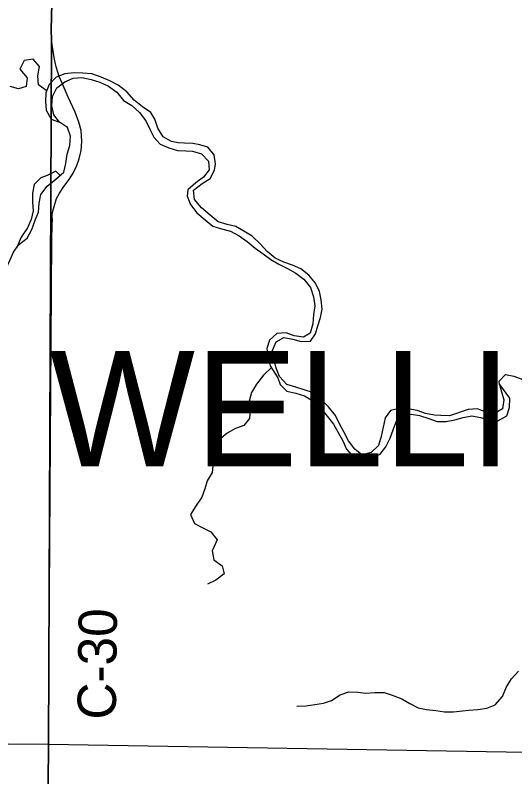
# Model space of a CAD drawing. Extents: x 1857828 to 2277390, y 930619 to 1324581.
# Drawn here: x 2031905 to 2035807, y 1154352 to 1160303 of the extents above; entities that cross this region are included whole.
import ezdxf

# ---------------------------------------------------------------- set-up
doc = ezdxf.new("R2010")
doc.units = 0
for name, color, linetype in [('GM_X_County_Road', 7, 'Continuous'), ('GM_X_County_Road_Text', 7, 'Continuous'), ('GM_X_Major_River', 7, 'Continuous'), ('GM_X_Minor_River', 7, 'Continuous'), ('GM_X_State_Route', 7, 'Continuous'), ('GM_X_Township', 7, 'Continuous'), ('GM_X_Township_Text', 7, 'Continuous')]:
    doc.layers.add(name, color=color, linetype=linetype)

msp = doc.modelspace()

# ---------------------------------------------------------------- linework, layer by layer
at = {"layer": 'GM_X_County_Road'}
for points in [[(2032163.7, 1154605.4), (2032191.2, 1158550.6), (2032194.4, 1158660.8), (2032194.9, 1158707), (2032193.1, 1158727.1), (2032193.3, 1158747.1), (2032197.6, 1158773.1), (2032208, 1158809.1), (2032226.7, 1158871.1), (2032251.3, 1158912.9), (2032283.9, 1158964.7), (2032326.6, 1159020.3), (2032357.2, 1159068.1), (2032385.9, 1159127.9), (2032404.5, 1159181.9), (2032419.3, 1159245.9), (2032424, 1159316), (2032418.9, 1159402.3), (2032401.6, 1159468.7), (2032372.3, 1159545.3), (2032319.4, 1159664.2), (2032272.5, 1159773.1), (2032248.9, 1159823.5), (2032237.3, 1159857.7), (2032223.7, 1159900), (2032214.1, 1159946.2), (2032202.7, 1160004.5), (2032187.8, 1160111), (2032186.7, 1160189.2), (2032190.9, 1160393.7)], [(2032103, 1147062.7), (2032163.7, 1154605.4)]]:
    msp.add_lwpolyline(points, dxfattribs=at)
at = {"layer": 'GM_X_Major_River'}
for points in [[(2035687.5, 1157417.5), (2035702.7, 1157359), (2035721.9, 1157296.5), (2035710.9, 1157226.4), (2035654.1, 1157193.1), (2035581.9, 1157200.2), (2035515.9, 1157227.4), (2035443.5, 1157222.4), (2035298, 1157172.4), (2035229.7, 1157175.5), (2035179.5, 1157178.3), (2035109.4, 1157191.4), (2035043.3, 1157214.5), (2034971.2, 1157227.6), (2034904.9, 1157230.6), (2034836.3, 1157213.6), (2034795.3, 1157156), (2034780.2, 1157084), (2034763.1, 1157012), (2034742, 1156940), (2034685, 1156886.7), (2034612.4, 1156867.7), (2034558.7, 1156912.7), (2034509.4, 1156977.7), (2034472.1, 1157046.5), (2034436.8, 1157109.3), (2034405.6, 1157176), (2034352.3, 1157243), (2034292.8, 1157304.2), (2034227.2, 1157355.3), (2034163.1, 1157376.4), (2034097.1, 1157395.4), (2034027, 1157416.6), (2033969.5, 1157479.5), (2033944.4, 1157544.3), (2033927.2, 1157610.8), (2033912.1, 1157679.3), (2033943.2, 1157751.1), (2034002, 1157784.3), (2034074.2, 1157771.2), (2034138.3, 1157754.1), (2034210.6, 1157755.1), (2034251.6, 1157812.6), (2034268.6, 1157876.6), (2034289.6, 1157940.5), (2034302.6, 1158006.6), (2034293.5, 1158079), (2034280.4, 1158145.4), (2034249.1, 1158210.1), (2034197.7, 1158271.1), (2034136.1, 1158320.2), (2034070.2, 1158349.3), (2034002.2, 1158372.4), (2033934.3, 1158405.6), (2033872.7, 1158456.7), (2033817.2, 1158515.8), (2033755.7, 1158576.9), (2033690, 1158616.1), (2033628.2, 1158653.1), (2033560, 1158668.2), (2033490, 1158689.3), (2033426.4, 1158740.5), (2033360.8, 1158797.7), (2033305.4, 1158862.8), (2033298.4, 1158935.1), (2033365.5, 1158988.3), (2033426.3, 1159027.5), (2033461.4, 1159093.2), (2033468.2, 1159143.3), (2033459.1, 1159213.7), (2033409.7, 1159272.6), (2033345.6, 1159289.7), (2033291.4, 1159300.5), (2033227.2, 1159303.5), (2033176.9, 1159306.3), (2033124.8, 1159317.1), (2033061, 1159354.2), (2033017.7, 1159421.1), (2032996.6, 1159491.7), (2032963.2, 1159542.4), (2032899.4, 1159587.5), (2032833.8, 1159638.7), (2032776.4, 1159703.8), (2032708.8, 1159757), (2032643, 1159790.1), (2032575, 1159819.2), (2032503, 1159846.4), (2032432.8, 1159851.5), (2032364.4, 1159852.5), (2032292, 1159845.6), (2032225.3, 1159818.5), (2032170.2, 1159761.1), (2032145.2, 1159697.3), (2032142.2, 1159629.1), (2032147.3, 1159560.8), (2032186.5, 1159491.9), (2032251.9, 1159467.2)], [(2035687.5, 1157417.3), (2035702.7, 1157359), (2035721.9, 1157296.5), (2035710.9, 1157226.4), (2035654.1, 1157193.1), (2035581.9, 1157200.2), (2035515.9, 1157227.4), (2035443.5, 1157222.4), (2035298, 1157172.4), (2035229.7, 1157175.5), (2035179.5, 1157178.3), (2035109.4, 1157191.4), (2035043.3, 1157214.5), (2034971.2, 1157227.6), (2034904.9, 1157230.6), (2034836.3, 1157213.6), (2034795.3, 1157156), (2034780.2, 1157084), (2034763.1, 1157012), (2034742, 1156940), (2034685, 1156886.7), (2034612.4, 1156867.7), (2034558.7, 1156912.7), (2034509.4, 1156977.7), (2034472.1, 1157046.5), (2034436.8, 1157109.3), (2034405.6, 1157176), (2034352.3, 1157243), (2034292.8, 1157304.2), (2034227.2, 1157355.3), (2034163.1, 1157376.4), (2034097.1, 1157395.4), (2034027, 1157416.6), (2033969.5, 1157479.5), (2033944.4, 1157544.3), (2033927.2, 1157610.8), (2033912.1, 1157679.3), (2033943.2, 1157751.1), (2034002, 1157784.3), (2034074.2, 1157771.2), (2034138.3, 1157754.1), (2034210.6, 1157755.1), (2034251.6, 1157812.6), (2034268.6, 1157876.6), (2034289.6, 1157940.5), (2034302.6, 1158006.6), (2034293.5, 1158079), (2034280.4, 1158145.4), (2034249.1, 1158210.1), (2034197.7, 1158271.1), (2034136.1, 1158320.2), (2034070.2, 1158349.3), (2034002.2, 1158372.4), (2033934.3, 1158405.6), (2033872.7, 1158456.7), (2033817.2, 1158515.8), (2033755.7, 1158576.9), (2033690, 1158616.1), (2033628.2, 1158653.1), (2033560, 1158668.2), (2033490, 1158689.3), (2033426.4, 1158740.5), (2033360.8, 1158797.7), (2033305.4, 1158862.8), (2033298.4, 1158935.1), (2033365.5, 1158988.3), (2033426.3, 1159027.5), (2033461.4, 1159093.2), (2033468.2, 1159143.3), (2033459.1, 1159213.7), (2033409.7, 1159272.6), (2033345.6, 1159289.7), (2033291.4, 1159300.5), (2033227.2, 1159303.5), (2033176.9, 1159306.3), (2033124.8, 1159317.1), (2033061, 1159354.2), (2033017.7, 1159421.1), (2032996.6, 1159491.7), (2032963.2, 1159542.4), (2032899.4, 1159587.5), (2032833.8, 1159638.7), (2032776.4, 1159703.8), (2032708.8, 1159757), (2032643, 1159790.1), (2032575, 1159819.2), (2032503, 1159846.4), (2032432.8, 1159851.5), (2032364.4, 1159852.5), (2032292, 1159845.6), (2032225.3, 1159818.5), (2032170.2, 1159761.1), (2032145.2, 1159697.3), (2032142.2, 1159629.1), (2032147.3, 1159560.8), (2032186.5, 1159491.9), (2032249.9, 1159467.9)], [(2032251.9, 1159467.2), (2032207.1, 1159523.8), (2032192, 1159596.2), (2032197, 1159668.4), (2032230.1, 1159736.1), (2032291.1, 1159783.4), (2032357.8, 1159810.5), (2032426.2, 1159815.5), (2032498.4, 1159800.3), (2032566.4, 1159779.2), (2032634.3, 1159748.1), (2032698, 1159700.9), (2032751.4, 1159635.9), (2032815.2, 1159598.8), (2032874.7, 1159543.7), (2032926.1, 1159478.7), (2032955.3, 1159412), (2032986.6, 1159349.3), (2033038.1, 1159296.3), (2033106, 1159267.2), (2033172.1, 1159246.1), (2033238.4, 1159243.1), (2033288.6, 1159240.4), (2033360.7, 1159221.2), (2033414.2, 1159164.2), (2033419.3, 1159095.9), (2033376.2, 1159038.3), (2033315.3, 1158993.1), (2033254.3, 1158939.8), (2033247.5, 1158889.7), (2033274.7, 1158823.1), (2033324.1, 1158758.1), (2033387.7, 1158704.9), (2033449.3, 1158655.8), (2033517.3, 1158634.7), (2033587.4, 1158615.6), (2033655.3, 1158578.4), (2033717, 1158535.4), (2033778.5, 1158482.2), (2033840.3, 1158439.1), (2033901.9, 1158394), (2033963.7, 1158357), (2034031.6, 1158323.8), (2034095.5, 1158288.7), (2034159.1, 1158239.6), (2034210.5, 1158174.6), (2034235.6, 1158103.9), (2034244.6, 1158031.5), (2034235.7, 1157963.4), (2034230.6, 1157891.2), (2034209.5, 1157819.3), (2034156.8, 1157788), (2034084.6, 1157797.1), (2034020.6, 1157820.2), (2033948.2, 1157817.2), (2033891.1, 1157763.9), (2033870.2, 1157700), (2033879.3, 1157635.6), (2033896.4, 1157563.1), (2033955.4, 1157469.9), (2033974.8, 1157417.4), (2034026.3, 1157366.4), (2034096.4, 1157349.3), (2034164.5, 1157328.2), (2034228.3, 1157291.1), (2034289.8, 1157233.9), (2034341.2, 1157170.9), (2034390.6, 1157107.9), (2034427.9, 1157043.2), (2034463.1, 1156978.4), (2034492.4, 1156911.7), (2034549.7, 1156846.6), (2034617.8, 1156827.5), (2034686.4, 1156844.5), (2034755.2, 1156873.6), (2034800.2, 1156929.1), (2034833.3, 1156998.8), (2034858.3, 1157062.7), (2034881.3, 1157126.6), (2034930.4, 1157184.1), (2034996.7, 1157185.1), (2035062.9, 1157176), (2035135, 1157152.9), (2035200.9, 1157127.8), (2035271.3, 1157128.7), (2035337.8, 1157141.7), (2035404.4, 1157158.8), (2035470.9, 1157173.8), (2035539.1, 1157160.8), (2035605.2, 1157141.7), (2035675.4, 1157134.6), (2035744.3, 1157171.7), (2035765.3, 1157237.6), (2035768.3, 1157309.8), (2035689, 1157417.8)], [(2032283.3, 1159077), (2032300.3, 1159145), (2032309.3, 1159217.1), (2032330.4, 1159285), (2032335.4, 1159357.2), (2032312.2, 1159425.8), (2032250.5, 1159468.9), (2032207.1, 1159523.8), (2032192, 1159596.2), (2032197, 1159668.4), (2032230.1, 1159736.1), (2032291.1, 1159783.4), (2032357.8, 1159810.5), (2032426.2, 1159815.5), (2032498.4, 1159800.3), (2032566.4, 1159779.2), (2032634.3, 1159748.1), (2032698, 1159700.9), (2032751.4, 1159635.9), (2032815.2, 1159598.8), (2032874.7, 1159543.7), (2032926.1, 1159478.7), (2032955.3, 1159412), (2032986.6, 1159349.3), (2033038.1, 1159296.3), (2033106, 1159267.2), (2033172.1, 1159246.1), (2033238.4, 1159243.1), (2033288.6, 1159240.4), (2033360.7, 1159221.2), (2033414.2, 1159164.2), (2033419.3, 1159095.9), (2033376.2, 1159038.3), (2033315.3, 1158993.1), (2033254.3, 1158939.8), (2033247.5, 1158889.7), (2033274.7, 1158823.1), (2033324.1, 1158758.1), (2033387.7, 1158704.9), (2033449.3, 1158655.8), (2033517.3, 1158634.7), (2033587.4, 1158615.6), (2033655.3, 1158578.4), (2033717, 1158535.4), (2033778.5, 1158482.2), (2033840.3, 1158439.1), (2033901.9, 1158394), (2033963.7, 1158357), (2034031.6, 1158323.8), (2034095.5, 1158288.7), (2034159.1, 1158239.6), (2034210.5, 1158174.6), (2034235.6, 1158103.9), (2034244.6, 1158031.5), (2034235.7, 1157963.4), (2034230.6, 1157891.2), (2034209.5, 1157819.3), (2034156.8, 1157788), (2034084.6, 1157797.1), (2034020.6, 1157820.2), (2033948.2, 1157817.2), (2033891.1, 1157763.9), (2033870.2, 1157700), (2033879.3, 1157635.6), (2033896.4, 1157563.1), (2033955.4, 1157469.9), (2033974.8, 1157417.4), (2034026.3, 1157366.4), (2034096.4, 1157349.3), (2034164.5, 1157328.2), (2034228.3, 1157291.1), (2034289.8, 1157233.9), (2034341.2, 1157170.9), (2034390.6, 1157107.9), (2034427.9, 1157043.2), (2034463.1, 1156978.4), (2034492.4, 1156911.7), (2034549.7, 1156846.6), (2034617.8, 1156827.5), (2034686.4, 1156844.5), (2034755.2, 1156873.6), (2034800.2, 1156929.1), (2034833.3, 1156998.8), (2034858.3, 1157062.7), (2034881.3, 1157126.6), (2034930.4, 1157184.1), (2034996.7, 1157185.1), (2035062.9, 1157176), (2035135, 1157152.9), (2035200.9, 1157127.8), (2035271.3, 1157128.7), (2035337.8, 1157141.7), (2035404.4, 1157158.8), (2035470.9, 1157173.8), (2035539.1, 1157160.8), (2035605.2, 1157141.7), (2035675.4, 1157134.6), (2035744.3, 1157171.7), (2035765.3, 1157237.6), (2035768.3, 1157309.8), (2035689, 1157417.8)], [(2031455.7, 1158258.6), (2031486.1, 1158272.2), (2031554.4, 1158269.1), (2031626.6, 1158260), (2031699, 1158260.9), (2031765.6, 1158282), (2031832.4, 1158319.1), (2031863.6, 1158386.9), (2031892.6, 1158452.7), (2031931.6, 1158508.3), (2031998.7, 1158561.4), (2032035.8, 1158629.1), (2032060.9, 1158701), (2032085.9, 1158764.9), (2032092.9, 1158835), (2032103.9, 1158903.1), (2032155.1, 1158966.6), (2032222.2, 1159021.7), (2032283.3, 1159077)], [(2032254.8, 1159051.2), (2032223, 1159083.9), (2032154.2, 1159050.9), (2032103.7, 1159033.6), (2032052.7, 1158980.1), (2032039.8, 1158914.1), (2032038.8, 1158841.9), (2032043.9, 1158775.5), (2032028.8, 1158707.5), (2031999.8, 1158641.7), (2031950.5, 1158570.2), (2031914.4, 1158484.2)], [(2035688.5, 1157416.8), (2035685.8, 1157443.6), (2035734.7, 1157495), (2035800.9, 1157482), (2035868.9, 1157456.8)], [(2035689, 1157417.8), (2035687.4, 1157417.4)], [(2035689, 1157417.8), (2035687.5, 1157417.5)]]:
    msp.add_lwpolyline(points, dxfattribs=at)
at = {"layer": 'GM_X_Minor_River'}
for points in [[(2032151, 1159713.3), (2032147.4, 1159715.3), (2032085.7, 1159758.4), (2032082.7, 1159830.7), (2032093.8, 1159902.8), (2032046.3, 1159959.7), (2031973.8, 1159948.8), (2031940.7, 1159881.1), (2031998, 1159813.9), (2031991.1, 1159745.8), (2031930.5, 1159728.7), (2031866.4, 1159745.7)], [(2033905.2, 1157548.4), (2033904.2, 1157546.9), (2033843.1, 1157489.6), (2033789.9, 1157420.2), (2033750.8, 1157354.6), (2033731.7, 1157286.6), (2033738.8, 1157218.2), (2033733.9, 1157152.1), (2033690.9, 1157096.5), (2033624.2, 1157073.4), (2033559.4, 1157036.3), (2033496.3, 1156983), (2033443.1, 1156915.6), (2033449.3, 1156779), (2033444.5, 1156728.9), (2033403.5, 1156665.3), (2033386.5, 1156603.3), (2033363.5, 1156537.4), (2033318.3, 1156471.8), (2033275.2, 1156402.2), (2033304.3, 1156331.5), (2033370.2, 1156296.4), (2033434.1, 1156265.3), (2033481.5, 1156204.4), (2033444, 1156116.6), (2033455.2, 1156048.2), (2033520.8, 1156001), (2033538.1, 1155938.5), (2033471, 1155889.4), (2033406.3, 1155858.2)], [(2034104.6, 1154904.1), (2034177, 1154907), (2034245.5, 1154916), (2034314, 1154927), (2034374.6, 1154948.1), (2034443.5, 1154993.3), (2034510.2, 1155016.3), (2034580.5, 1155013.3), (2034644.7, 1155004.3), (2034713.1, 1155011.2), (2034785.5, 1155010.1), (2034849.5, 1154989.1), (2034923.5, 1154959.9), (2034987.3, 1154924.8), (2035053.2, 1154891.6), (2035117.3, 1154876.6), (2035189.6, 1154869.5), (2035257.8, 1154860.4), (2035328.1, 1154859.4), (2035398.6, 1154866.3), (2035448.9, 1154871.6), (2035519.3, 1154876.5), (2035587.8, 1154887.5), (2035652.5, 1154914.6), (2035711.7, 1154980), (2035743, 1155055.8), (2035782, 1155117.5), (2035835.1, 1155176.9)]]:
    msp.add_lwpolyline(points, dxfattribs=at)
at = {"layer": 'GM_X_State_Route'}
msp.add_lwpolyline([(2031849.1, 1154609.7), (2032163.7, 1154605.4), (2036361.2, 1154536.2), (2036363.3, 1154536.1)], dxfattribs=at)
at = {"layer": 'GM_X_Township'}
msp.add_lwpolyline([(2012531, 1166018.1), (2013892.4, 1166007.8), (2017576.1, 1165980.1), (2021616.5, 1165949.6), (2028230.5, 1165899.7), (2032205.6, 1165869.8), (2032201.9, 1162260.7), (2032191.3, 1160469), (2032190.8, 1160393.7), (2032186.7, 1160189.2), (2032187.8, 1160111), (2032163.6, 1154605.4), (2032103, 1147062.7), (2032060.1, 1143019.8), (2026094, 1143048.9), (2021395, 1143071.8), (2014989.3, 1143103.1), (2012943.1, 1143096), (2012777.1, 1149903.8), (2012755, 1152350.1), (2012707.2, 1156038), (2012646.6, 1160717.6), (2012559.4, 1164716.4)], close=True, dxfattribs=at)
msp.add_lwpolyline([(2059668.2, 1161839.2), (2059567.5, 1154416.5), (2059504.7, 1149211.4), (2059473.8, 1146652.1), (2059427, 1142930.1), (2056661.3, 1142938.9), (2052729.5, 1142952), (2045916.5, 1142974.4), (2040844, 1142991), (2037494.9, 1143002), (2032060.1, 1143019.8), (2032103, 1147062.7), (2032163.6, 1154605.4), (2032187.8, 1160111), (2032186.7, 1160189.2), (2032190.8, 1160393.7)], dxfattribs=at)

# ---------------------------------------------------------------- texts
at = {"layer": 'GM_X_County_Road_Text'}
msp.add_text('C-30', height=300, rotation=89.31422, dxfattribs=at).set_placement((2032690.4, 1154797))
at = {"layer": 'GM_X_Township_Text'}
msp.add_text('WELLINGTON', height=900, rotation=0.00001, dxfattribs=at).set_placement((2032172.9, 1156779.2))

doc.saveas('drawing.dxf')
